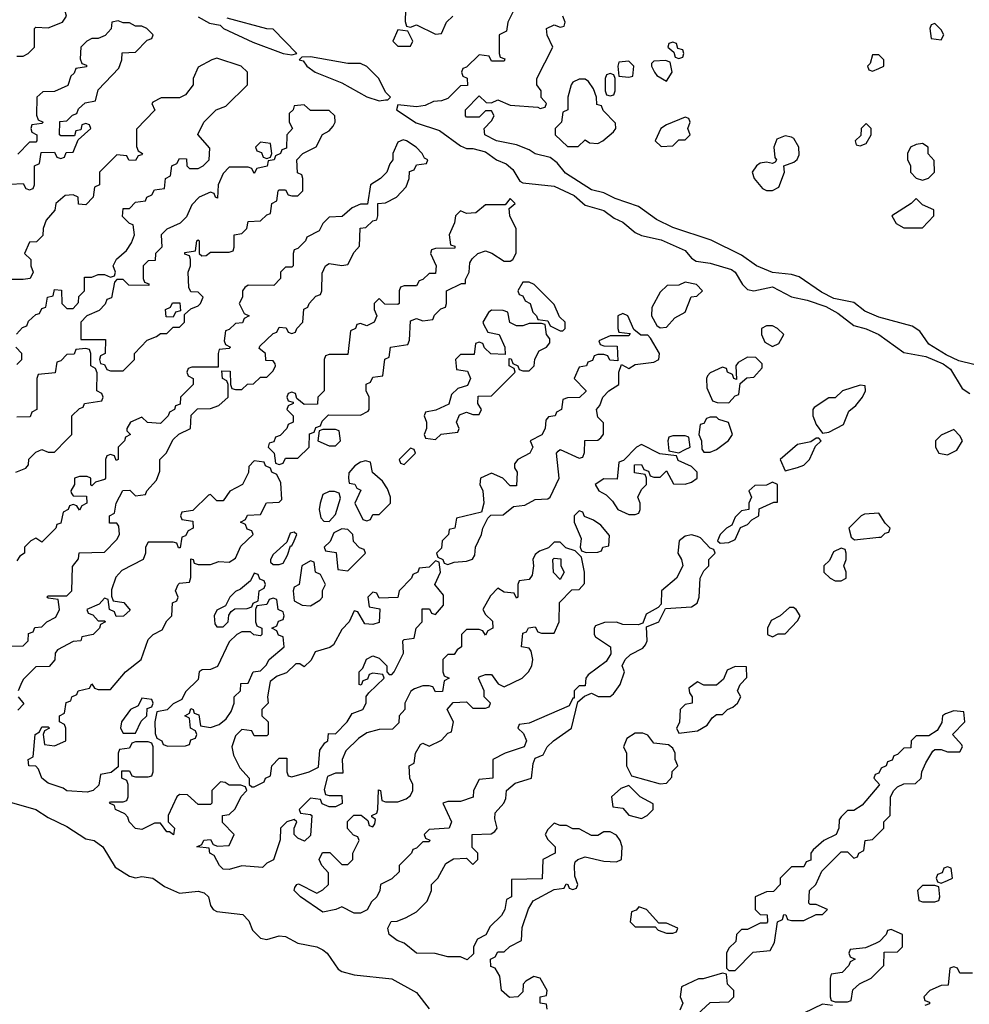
# Model space of a CAD drawing. Header units: inches. Extents: x 2701323 to 2964515, y 494916 to 722124.
# Tile 540 of 656: x 2854939 to 2857980, y 684326 to 687478. Entities that reach past the tile are written whole.
import ezdxf

# ---------------------------------------------------------------- set-up
doc = ezdxf.new("R2010")
doc.units = ezdxf.units.IN
doc.header["$MEASUREMENT"] = 0
doc.layers.add('C8658', color=7, linetype='Continuous')

msp = doc.modelspace()

# ---------------------------------------------------------------- linework, layer by layer
at = {"layer": 'C8658', "color": 2, "elevation": 2}
for points in [[(2854930, 687362), (2854950, 687362), (2854966, 687370), (2854986, 687390), (2854986, 687450), (2854990, 687454), (2855030, 687452), (2855075.3, 687470), (2855088.7, 687490), (2855078, 687530), (2855078, 687570), (2855074.6, 687574.6), (2855050, 687595.3), (2855024, 687604), (2855010, 687615.3), (2854970, 687615.3), (2854950, 687608), (2854930, 687588)], [(2855510, 687487.3), (2855546.9, 687466.9), (2855580.7, 687460.7), (2855591.3, 687450), (2855685.8, 687405.9), (2855782, 687370), (2855810, 687366), (2855826, 687370), (2855750, 687448), (2855730, 687448.7), (2855603.2, 687483.2)], [(2856518, 687502), (2856502, 687470), (2856498, 687442), (2856474, 687430), (2856474, 687370), (2856478, 687358), (2856492.7, 687352.7), (2856490, 687346), (2856450, 687346), (2856442, 687362), (2856410, 687366), (2856370, 687326), (2856358, 687322), (2856354, 687310), (2856358, 687298), (2856371.6, 687291.6), (2856372.7, 687267.3), (2856350, 687266), (2856310, 687226), (2856290, 687218), (2856263.6, 687216.4), (2856236.9, 687203.1), (2856210, 687199), (2856150, 687206), (2856146, 687190), (2856208, 687148), (2856283.7, 687123.7), (2856350, 687074), (2856370, 687065.5), (2856390, 687065.5), (2856430, 687054.8), (2856466, 687030), (2856496.7, 687016.7), (2856518.3, 686998.3), (2856540.9, 686960.9), (2856550, 686956.3), (2856650, 686945.5), (2856714.9, 686914.9), (2856750, 686884.9), (2856810, 686867.3), (2856842.8, 686842.8), (2856870.4, 686830.4), (2856910, 686797.1), (2856930, 686787.7), (2856993, 686773), (2857070, 686739.1), (2857090, 686714.8), (2857104.9, 686704.9), (2857150, 686698.8), (2857218, 686678), (2857230.5, 686670.5), (2857254, 686630), (2857270, 686614), (2857290, 686610.6), (2857350, 686623), (2857410, 686590.6), (2857460.4, 686580.4), (2857520.5, 686560.5), (2857559.2, 686539.2), (2857610, 686499.1), (2857650, 686488.7), (2857690.4, 686470.4), (2857770, 686413), (2857840.5, 686400.5), (2857896.3, 686376.3), (2857919.9, 686359.9), (2857957.3, 686297.3), (2857981.3, 686281.3)], [(2856174, 687510), (2856172.7, 687472.7), (2856178, 687458), (2856190, 687454), (2856210, 687462), (2856270, 687432), (2856290, 687434), (2856306, 687470), (2856326, 687490)], [(2857994.5, 686374.5), (2857946, 686386), (2857905.6, 686405.6), (2857850, 686439), (2857821.2, 686481.2), (2857797.2, 686497.2), (2857690, 686526), (2857645.6, 686545.6), (2857610, 686573.2), (2857546, 686586), (2857506.3, 686606.3), (2857435.5, 686655.5), (2857410, 686662.7), (2857350, 686669), (2857298, 686690), (2857250, 686724), (2857152.9, 686772.9), (2857030, 686813.2), (2856978.6, 686838.6), (2856920.2, 686880.2), (2856845.6, 686905.6), (2856810, 686924), (2856770, 686934), (2856687, 686987), (2856660.2, 687020.2), (2856637.2, 687037.2), (2856590, 687049), (2856570, 687062), (2856530, 687078), (2856466, 687090), (2856428, 687110), (2856426, 687130), (2856450, 687154), (2856458, 687170), (2856450, 687186), (2856430, 687186), (2856410, 687166), (2856370, 687166), (2856366, 687170), (2856366, 687190), (2856410, 687234), (2856432.7, 687212.7), (2856450, 687212), (2856470, 687222), (2856510, 687204.7), (2856598, 687198), (2856606, 687194), (2856622, 687198), (2856626, 687210), (2856608.9, 687228.9), (2856609, 687250), (2856595.3, 687270), (2856595.3, 687290), (2856646, 687390), (2856628.4, 687428.4), (2856626, 687450), (2856650, 687462), (2856670, 687454), (2856682, 687458), (2856686, 687470), (2856678, 687490)], [(2854908, 686952), (2854950, 686954), (2854958, 686938), (2854970, 686934), (2854982, 686938), (2854986, 686950), (2854986, 687010), (2855002, 687018), (2855007.3, 687052.7), (2855050, 687054), (2855058, 687038), (2855070, 687034), (2855082, 687038), (2855087.3, 687052.7), (2855110, 687054), (2855126, 687094), (2855166, 687130), (2855162, 687142), (2855150, 687146), (2855138, 687142), (2855134, 687126), (2855118, 687122), (2855114, 687106), (2855070, 687106), (2855066, 687110), (2855067.3, 687152.7), (2855090, 687154), (2855107.3, 687172.7), (2855122, 687178), (2855127.3, 687192.7), (2855148, 687212), (2855182, 687218), (2855190, 687254), (2855256.4, 687323.6), (2855266, 687350), (2855267.3, 687372.7), (2855310, 687374), (2855347.3, 687412.7), (2855362, 687418), (2855366, 687430), (2855346, 687450), (2855330, 687458), (2855310, 687458), (2855290, 687468), (2855270, 687468), (2855254.6, 687474.6), (2855234, 687470), (2855231.3, 687448.7), (2855212.7, 687427.3), (2855190, 687418), (2855170, 687418), (2855154, 687410), (2855134, 687390), (2855132.7, 687352.7), (2855138, 687338), (2855152.7, 687332.7), (2855152.7, 687327.3), (2855118, 687322), (2855112.7, 687307.3), (2855102, 687298), (2855092.7, 687267.3), (2855050, 687248), (2855012.7, 687247.3), (2854994, 687230), (2854992.7, 687172.7), (2854998, 687158), (2855014, 687150), (2855010, 687146), (2854978, 687142), (2854974, 687130), (2854978, 687118), (2854994, 687110), (2854994, 687090), (2854990, 687086), (2854970, 687086), (2854932.7, 687047.3)], [(2854928.4, 686471.6), (2854947.3, 686492.7), (2854962, 686498), (2854967.3, 686512.7), (2854990, 686534), (2855002, 686538), (2855010, 686554), (2855022, 686558), (2855028, 686590), (2855046, 686594), (2855050, 686614), (2855072.7, 686612.7), (2855074, 686570), (2855090, 686554), (2855110, 686554), (2855127.3, 686572.7), (2855128.4, 686591.6), (2855146, 686610), (2855146, 686654), (2855170, 686654), (2855190, 686662), (2855210, 686662), (2855230, 686654), (2855242, 686658), (2855246, 686670), (2855238, 686690), (2855248.4, 686711.6), (2855280.4, 686739.6), (2855296.4, 686763.6), (2855306, 686790), (2855302, 686822), (2855290, 686826), (2855268.4, 686848.4), (2855270, 686874), (2855290, 686874), (2855310, 686894), (2855342, 686898), (2855346, 686910), (2855362, 686918), (2855370, 686934), (2855402, 686938), (2855406, 686970), (2855422, 686978), (2855426, 687010), (2855442, 687018), (2855450, 687034), (2855472.7, 687032.7), (2855474, 687010), (2855482, 687002), (2855510, 687002), (2855526, 687010), (2855546, 687030), (2855547.3, 687067.3), (2855508.9, 687111.1), (2855528, 687150), (2855568, 687190), (2855599, 687201), (2855668, 687270), (2855668, 687310), (2855648, 687330), (2855570, 687355.3), (2855554, 687350), (2855510, 687326), (2855494, 687290), (2855494, 687270), (2855470, 687238), (2855450, 687228), (2855391.6, 687228.4), (2855365.4, 687214.6), (2855362, 687210), (2855371.6, 687188.4), (2855312.7, 687127.3), (2855312.7, 687072.7), (2855318, 687058), (2855332, 687050), (2855330, 687046), (2855318, 687042), (2855310, 687028), (2855288.4, 687028.4), (2855282, 687042), (2855250, 687046), (2855194, 686990), (2855194, 686950), (2855178, 686942), (2855174, 686910), (2855150, 686886), (2855127.3, 686887.3), (2855126, 686910), (2855110, 686918), (2855084.7, 686915.3), (2855054, 686890), (2855051.6, 686868.4), (2855023.6, 686836.4), (2855014, 686810), (2855012.7, 686787.3), (2854992.7, 686767.3), (2854970, 686766), (2854954, 686730), (2854974, 686710), (2854974, 686690), (2854982, 686670), (2854972, 686650), (2854950, 686646), (2854870, 686646)], [(2854907.3, 685472.7), (2854950, 685474), (2854966, 685490), (2854967.3, 685512.7), (2854982, 685518), (2854987.3, 685532.7), (2855010, 685534), (2855026, 685550), (2855054.6, 685565.4), (2855066, 685590), (2855062, 685622), (2855030, 685626), (2855026, 685630), (2855030, 685634), (2855090, 685634), (2855106, 685650), (2855107.3, 685727.3), (2855127.3, 685752.7), (2855128.9, 685771.1), (2855210, 685774), (2855250, 685814), (2855258, 685830), (2855256.4, 685856.4), (2855250, 685866), (2855226, 685866), (2855226, 685890), (2855242, 685898), (2855248, 685930), (2855268.7, 685971.3), (2855291.6, 685971.6), (2855310, 685954), (2855342, 685958), (2855346, 685970), (2855376.4, 686003.6), (2855387.3, 686032.7), (2855388, 686070), (2855408, 686090), (2855430, 686134), (2855448.4, 686151.6), (2855486, 686170), (2855488, 686212), (2855508, 686232), (2855550, 686234), (2855576.4, 686243.6), (2855606, 686270), (2855606, 686310), (2855602, 686322), (2855588, 686330), (2855586, 686354), (2855612.7, 686352.7), (2855614, 686310), (2855618, 686298), (2855630, 686294), (2855650, 686294), (2855668.4, 686311.6), (2855687.3, 686312.7), (2855710, 686334), (2855730, 686334), (2855750, 686354), (2855758, 686370), (2855756.4, 686376.4), (2855750, 686386), (2855727.3, 686387.3), (2855726, 686410), (2855706, 686426), (2855707.3, 686432.7), (2855750, 686474), (2855762, 686478), (2855770, 686494), (2855791.6, 686491.6), (2855798, 686478), (2855810, 686474), (2855822, 686478), (2855826, 686490), (2855846, 686510), (2855848.4, 686551.6), (2855862, 686558), (2855866, 686570), (2855887.3, 686592.7), (2855902, 686598), (2855906, 686610), (2855907.3, 686667.3), (2855918, 686690), (2855930, 686698), (2855970, 686691.3), (2855990, 686694), (2856010, 686734), (2856027.3, 686752.7), (2856028.7, 686811.3), (2856047.3, 686812.7), (2856070, 686834), (2856082, 686838), (2856086, 686850), (2856086, 686890), (2856110, 686892), (2856146, 686910), (2856176.4, 686943.6), (2856186, 686970), (2856187.3, 686992.7), (2856202, 686998), (2856210, 687014), (2856242, 687018), (2856246, 687030), (2856235.3, 687035.3), (2856228, 687050), (2856208, 687070), (2856178, 687090), (2856166.8, 687093.2), (2856150, 687086), (2856134, 687050), (2856134, 687030), (2856123.6, 687016.4), (2856114, 686990), (2856094, 686970), (2856062, 686950), (2856052.7, 686887.3), (2856030, 686888), (2856003.6, 686876.4), (2855971.6, 686848.4), (2855930, 686846), (2855910, 686826), (2855898, 686802), (2855858, 686782), (2855854, 686770), (2855830, 686746), (2855818, 686742), (2855814, 686730), (2855814, 686690), (2855810, 686686), (2855790, 686686), (2855774, 686670), (2855774, 686650), (2855752.7, 686627.3), (2855670, 686628), (2855659.6, 686620.4), (2855652, 686610), (2855652, 686590), (2855642, 686570), (2855658, 686538), (2855674, 686530), (2855658, 686522), (2855652.7, 686507.3), (2855630, 686506), (2855610, 686486), (2855598, 686482), (2855594, 686450), (2855598, 686438), (2855614, 686430), (2855610, 686426), (2855578, 686422), (2855574, 686410), (2855574, 686366), (2855490, 686366), (2855478, 686362), (2855474, 686350), (2855478, 686338), (2855494, 686330), (2855494, 686310), (2855454, 686270), (2855452.7, 686247.3), (2855438, 686242), (2855434, 686230), (2855418, 686222), (2855414, 686210), (2855390, 686186), (2855348.4, 686188.4), (2855330, 686206), (2855294, 686190), (2855282, 686170), (2855282, 686162), (2855294, 686150), (2855278, 686142), (2855274, 686130), (2855254, 686110), (2855254, 686070), (2855247.3, 686067.3), (2855242, 686082), (2855230, 686086), (2855218, 686082), (2855214, 686070), (2855214, 686010), (2855210, 686006), (2855182, 685998), (2855170, 685986), (2855166, 685990), (2855166, 686010), (2855155.3, 686015.3), (2855130, 686015.3), (2855114, 686010), (2855114, 685990), (2855102, 685970), (2855103.6, 685963.6), (2855110, 685954), (2855152.7, 685952.7), (2855154, 685930), (2855138, 685922), (2855130, 685908), (2855122, 685922), (2855110, 685926), (2855098, 685922), (2855094, 685910), (2855078, 685902), (2855070, 685866), (2855058, 685862), (2855054, 685850), (2855010, 685806), (2854990, 685818), (2854974, 685810), (2854954, 685790), (2854954, 685770), (2854939.6, 685760.4), (2854930, 685746)], [(2854930, 686374), (2854946, 686390), (2854946, 686410), (2854926, 686430)], [(2854926, 686030), (2854958, 686042), (2854967.3, 686052.7), (2854968.4, 686071.6), (2854990, 686094), (2855010, 686102), (2855030, 686094), (2855050, 686094), (2855090, 686134), (2855106, 686150), (2855106, 686210), (2855130, 686234), (2855142, 686238), (2855146, 686250), (2855202, 686258), (2855206, 686270), (2855202, 686282), (2855186, 686290), (2855187.3, 686347.3), (2855182, 686362), (2855166, 686370), (2855166, 686410), (2855162, 686422), (2855150, 686426), (2855118, 686422), (2855112.7, 686407.3), (2855090, 686406), (2855070, 686386), (2855058, 686382), (2855052.7, 686347.3), (2854998, 686342), (2854994, 686330), (2854994, 686230), (2854978, 686222), (2854972.7, 686207.3), (2854930, 686206)], [(2856628, 684310), (2856626, 684326), (2856606, 684330), (2856606, 684350), (2856626, 684354), (2856628, 684370), (2856606, 684410), (2856585.4, 684414.6), (2856559.8, 684400.2), (2856551.3, 684390), (2856550, 684366), (2856534, 684350), (2856507.6, 684347.6), (2856482, 684370), (2856476.4, 684416.4), (2856462, 684442), (2856447.3, 684447.3), (2856446, 684470), (2856462, 684478), (2856470, 684494), (2856490, 684494), (2856508.4, 684511.6), (2856546, 684530), (2856548.4, 684571.6), (2856568.4, 684631.6), (2856583.1, 684656.9), (2856650, 684694), (2856682, 684698), (2856688.4, 684711.6), (2856694, 684710), (2856698, 684698), (2856710, 684694), (2856722, 684698), (2856726, 684710), (2856716.4, 684736.4), (2856715.3, 684770), (2856718, 684782), (2856726, 684790), (2856750, 684798), (2856810, 684784.7), (2856850, 684782), (2856866, 684790), (2856868, 684830), (2856862, 684850), (2856850, 684868), (2856830, 684878), (2856810, 684878), (2856790, 684866), (2856770, 684866), (2856730, 684888), (2856710, 684888), (2856690, 684898), (2856670, 684898), (2856650, 684906), (2856630, 684886), (2856622, 684870), (2856630, 684854), (2856654, 684830), (2856654, 684810), (2856614, 684790), (2856612, 684728), (2856514, 684726), (2856514, 684670), (2856498, 684662), (2856492, 684630), (2856482, 684610), (2856445.4, 684574.6), (2856431.3, 684548.7), (2856405.4, 684534.6), (2856392, 684510), (2856392, 684488), (2856371.6, 684468.4), (2856350, 684478), (2856310, 684478), (2856268.9, 684488.9), (2856210, 684489.2), (2856170, 684522), (2856148, 684530), (2856122, 684550), (2856118, 684570), (2856128.7, 684591.3), (2856147.3, 684592.7), (2856176.4, 684603.6), (2856210, 684622), (2856244, 684656), (2856258, 684690), (2856258, 684710), (2856278, 684730), (2856303.1, 684776.9), (2856328.4, 684791.6), (2856370, 684794), (2856390, 684774), (2856406, 684790), (2856406, 684810), (2856388, 684828), (2856388, 684870), (2856448.4, 684871.6), (2856460.4, 684879.6), (2856468, 684890), (2856460.2, 684920.2), (2856461.2, 684938.8), (2856488.7, 684970), (2856495.3, 684984.7), (2856498, 685010), (2856526, 685034), (2856578, 685050), (2856583.1, 685096.9), (2856590, 685114), (2856615.3, 685124.7), (2856628, 685150), (2856648, 685170), (2856706, 685210), (2856726, 685294), (2856747.3, 685312.7), (2856770, 685322), (2856791.6, 685311.6), (2856830, 685311.3), (2856840.2, 685319.8), (2856862, 685350), (2856875.3, 685390), (2856868, 685410), (2856878, 685430), (2856894.6, 685445.4), (2856934, 685466), (2856943.1, 685476.9), (2856948.7, 685490), (2856946, 685534), (2856986, 685550), (2857007.3, 685592.7), (2857090, 685598), (2857108, 685610), (2857115.3, 685630), (2857118, 685690), (2857130, 685714), (2857146, 685730), (2857146, 685750), (2857166, 685770), (2857162, 685782), (2857150, 685786), (2857119.3, 685819.3), (2857110, 685824), (2857090, 685829), (2857070, 685825.2), (2857051, 685810), (2857046, 685770), (2857058, 685750), (2857062, 685730), (2857042, 685690), (2856994, 685650), (2856992.7, 685607.3), (2856983.6, 685596.4), (2856944.7, 685575.3), (2856934, 685546), (2856919.6, 685540.4), (2856870, 685542), (2856850, 685549), (2856811.1, 685548.9), (2856782.8, 685537.2), (2856778, 685530), (2856778, 685510), (2856782.8, 685502.8), (2856831.3, 685470), (2856831.6, 685448.4), (2856816.9, 685423.1), (2856759.6, 685380.4), (2856752, 685370), (2856750, 685346), (2856730, 685346), (2856714, 685330), (2856714, 685306), (2856710, 685306), (2856698, 685282), (2856570, 685226), (2856538, 685222), (2856534, 685210), (2856552.7, 685192.7), (2856562, 685170), (2856554, 685150), (2856494, 685130), (2856454, 685110), (2856454, 685050), (2856410, 685046), (2856392, 685010), (2856390.9, 684989.1), (2856350, 684975.3), (2856310, 684975.3), (2856294, 684970), (2856322, 684910), (2856314, 684890), (2856250, 684886), (2856234, 684870), (2856238, 684858), (2856252, 684852), (2856250, 684846), (2856230, 684846), (2856210, 684826), (2856198, 684822), (2856194, 684810), (2856154, 684770), (2856154, 684750), (2856130, 684728), (2856094, 684710), (2856092, 684690), (2856082, 684670), (2856065.4, 684654.6), (2856051.1, 684628.9), (2856030, 684618), (2856010, 684618), (2855970, 684638), (2855950.9, 684629.1), (2855910, 684621.2), (2855838, 684670), (2855818, 684690), (2855820.4, 684699.6), (2855826, 684710), (2855831.6, 684711.6), (2855890, 684682), (2855910, 684692), (2855928, 684710), (2855927.3, 684747.3), (2855906, 684770), (2855898, 684790), (2855908.4, 684811.6), (2855931.6, 684811.6), (2855970, 684774), (2855990, 684774), (2856006, 684790), (2856006, 684810), (2856026, 684850), (2856022, 684862), (2856007.3, 684867.3), (2855988.4, 684888.4), (2855988.4, 684911.6), (2856008.4, 684931.6), (2856032, 684932), (2856054, 684914), (2856058, 684898), (2856070, 684894), (2856076.4, 684903.6), (2856078, 684918), (2856066, 684926), (2856066, 684930), (2856082, 684938), (2856086, 684950), (2856087.3, 685012.7), (2856094, 685010), (2856098, 684978), (2856110, 684974), (2856150, 684974), (2856176.4, 684983.6), (2856190, 684994), (2856198, 685010), (2856198, 685030), (2856188, 685050), (2856186, 685090), (2856202, 685098), (2856206, 685130), (2856222, 685158), (2856230, 685162), (2856250, 685152), (2856290, 685172), (2856310, 685194), (2856322, 685198), (2856328, 685230), (2856308, 685270), (2856327.3, 685292.7), (2856370, 685294), (2856390, 685274), (2856430, 685274), (2856442, 685278), (2856446, 685290), (2856426, 685310), (2856426, 685330), (2856408, 685370), (2856410, 685374), (2856430, 685382), (2856450, 685382), (2856471.6, 685351.6), (2856490, 685342), (2856548, 685370), (2856568.7, 685390), (2856579, 685410), (2856582, 685430), (2856576.4, 685456.4), (2856570, 685466), (2856546, 685470), (2856550, 685514), (2856562, 685518), (2856568.7, 685531.3), (2856590, 685534), (2856598, 685518), (2856610, 685514), (2856650, 685514), (2856666, 685550), (2856667.3, 685612.7), (2856707.3, 685652.7), (2856730, 685654), (2856747.3, 685672.7), (2856748, 685710), (2856738, 685758), (2856718, 685778), (2856687.3, 685787.3), (2856670, 685806), (2856650, 685806), (2856632.7, 685787.3), (2856603.6, 685776.4), (2856590, 685766), (2856582, 685750), (2856584.7, 685730), (2856579.6, 685700.4), (2856570, 685686), (2856538, 685682), (2856534, 685670), (2856534, 685630), (2856530, 685626), (2856522, 685642), (2856490, 685646), (2856470, 685658), (2856446.4, 685633.6), (2856422, 685590), (2856430, 685574), (2856452.7, 685552.7), (2856454, 685530), (2856438, 685522), (2856430, 685508), (2856422, 685522), (2856410, 685526), (2856370, 685526), (2856354, 685510), (2856354, 685470), (2856339.6, 685460.4), (2856330, 685446), (2856310, 685446), (2856294, 685430), (2856294, 685390), (2856298, 685378), (2856314, 685370), (2856298, 685362), (2856292.7, 685327.3), (2856270, 685326), (2856262, 685342), (2856250, 685346), (2856230, 685346), (2856203.6, 685336.4), (2856191.6, 685328.4), (2856172, 685290), (2856172, 685270), (2856154, 685250), (2856152.7, 685227.3), (2856132.7, 685207.3), (2856090, 685206), (2856050, 685195.3), (2856023.5, 685176.5), (2855982.8, 685137.2), (2855971.3, 685110), (2855974, 685066), (2855950, 685066), (2855924.7, 685055.3), (2855914, 685014), (2855918, 684998), (2855930, 684994), (2855970, 684994), (2855971.3, 684968.7), (2855950, 684958), (2855930, 684958), (2855907.3, 684967.3), (2855902, 684982), (2855870, 684986), (2855834, 684950), (2855838, 684938), (2855870, 684934), (2855874, 684930), (2855870, 684866), (2855851.3, 684848.7), (2855830, 684858), (2855818, 684870), (2855818, 684890), (2855826, 684910), (2855818, 684918), (2855794, 684910), (2855774, 684890), (2855772.7, 684852.7), (2855751.6, 684788.4), (2855730, 684778), (2855716, 684764), (2855650, 684769.2), (2855610, 684757.2), (2855590, 684759), (2855579, 684770), (2855562, 684802), (2855548, 684810), (2855546, 684826), (2855506, 684830), (2855522, 684838), (2855528.4, 684851.6), (2855550, 684854), (2855558, 684838), (2855572.7, 684832.7), (2855610, 684834), (2855626, 684870), (2855588, 684908), (2855588, 684930), (2855610, 684934), (2855628.4, 684951.6), (2855648.4, 684991.6), (2855666, 685010), (2855662, 685022), (2855647.3, 685027.3), (2855610, 685028), (2855596.4, 685036.4), (2855582, 685038), (2855554, 685010), (2855554, 684970), (2855550, 684966), (2855510, 684966), (2855476.4, 684996.4), (2855450, 684998), (2855442, 684990), (2855414, 684930), (2855414, 684910), (2855434, 684890), (2855431.3, 684868.7), (2855418, 684878), (2855410, 684878), (2855390, 684906), (2855370, 684906), (2855330, 684885.2), (2855310, 684889.2), (2855289.2, 684910), (2855284.7, 684924.7), (2855275.3, 684935.3), (2855246, 684950), (2855242, 684962), (2855226, 684970), (2855230, 684974), (2855270, 684974), (2855282, 684978), (2855286, 684990), (2855286, 685030), (2855282, 685042), (2855266, 685050), (2855266, 685074), (2855290, 685074), (2855298, 685058), (2855310, 685054), (2855350, 685054), (2855362, 685058), (2855366, 685070), (2855366, 685150), (2855362, 685162), (2855350, 685166), (2855310, 685166), (2855298, 685162), (2855290, 685146), (2855258, 685142), (2855254, 685130), (2855254, 685086), (2855232, 685068), (2855198, 685062), (2855192, 685028), (2855174, 685010), (2855155.3, 685004.7), (2855090, 685009.4), (2855078, 685018), (2855030, 685034), (2855009.2, 685050), (2854999, 685079), (2854990, 685088), (2854968, 685090), (2854966, 685110), (2854982, 685118), (2854988, 685190), (2855002, 685198), (2855010, 685214), (2855030, 685214), (2855034, 685210), (2855018, 685202), (2855014, 685190), (2855018, 685158), (2855050, 685154), (2855086, 685170), (2855086, 685210), (2855082, 685222), (2855066, 685230), (2855066, 685250), (2855082, 685258), (2855087.3, 685292.7), (2855102, 685298), (2855106, 685310), (2855122, 685318), (2855126, 685330), (2855162, 685338), (2855170, 685352), (2855178, 685338), (2855190, 685334), (2855230, 685334), (2855278, 685390), (2855328, 685430), (2855350, 685494), (2855366, 685510), (2855394.6, 685525.4), (2855410, 685554), (2855426, 685570), (2855428.4, 685611.6), (2855442, 685618), (2855446, 685630), (2855438, 685650), (2855446, 685670), (2855450, 685674), (2855482, 685678), (2855487.3, 685692.7), (2855487.3, 685752.7), (2855494, 685750), (2855498, 685738), (2855510, 685734), (2855550, 685734), (2855576.4, 685743.6), (2855610, 685742), (2855630, 685754), (2855647.3, 685792.7), (2855686, 685830), (2855682, 685842), (2855667.3, 685847.3), (2855662, 685862), (2855646, 685870), (2855662, 685878), (2855668.4, 685891.6), (2855710, 685894), (2855728.7, 685931.3), (2855770, 685934), (2855778, 685942), (2855775.3, 685995.3), (2855762, 686022), (2855746, 686030), (2855742, 686042), (2855726, 686050), (2855722, 686062), (2855690, 686066), (2855672.7, 686047.3), (2855671.6, 686028.4), (2855652, 685990), (2855611.6, 685968.4), (2855590, 685938), (2855570, 685938), (2855550, 685958), (2855543.6, 685956.4), (2855492.7, 685907.3), (2855458, 685902), (2855454, 685890), (2855458, 685878), (2855492.7, 685872.7), (2855494, 685850), (2855478, 685842), (2855470, 685826), (2855458, 685822), (2855452.7, 685787.3), (2855447.3, 685787.3), (2855442, 685802), (2855430, 685806), (2855350, 685806), (2855342, 685790), (2855342, 685770), (2855334, 685750), (2855265.4, 685714.6), (2855246.4, 685693.6), (2855232.7, 685652.7), (2855232.7, 685632.7), (2855238, 685618), (2855272.7, 685612.7), (2855292, 685588), (2855271.6, 685568.4), (2855248, 685568), (2855242, 685582), (2855226, 685590), (2855222, 685622), (2855210, 685626), (2855192.7, 685607.3), (2855154, 685590), (2855158, 685578), (2855172.7, 685572.7), (2855190, 685554), (2855210, 685554), (2855214, 685550), (2855198, 685542), (2855194, 685530), (2855174, 685510), (2855138, 685502), (2855134, 685490), (2855110, 685488), (2855059.6, 685460.4), (2855052, 685450), (2855051.6, 685428.4), (2855032.7, 685407.3), (2854990, 685406), (2854950, 685366), (2854942, 685350), (2854934, 685330)], [(2854934, 685310), (2854952, 685288), (2854932.7, 685267.3)], [(2854890, 684978.4), (2854990.2, 684950.2), (2855030, 684924.2), (2855090, 684894.9), (2855150, 684855.3), (2855177.3, 684850), (2855204.9, 684830), (2855244.9, 684764.9), (2855290, 684736.3), (2855310, 684730.6), (2855330, 684735.5), (2855364.7, 684730), (2855402.9, 684702.9), (2855450, 684681.6), (2855510, 684688.5), (2855530, 684683), (2855543, 684670), (2855550, 684642), (2855558, 684630), (2855570, 684622.8), (2855653.1, 684613.1), (2855673, 684593), (2855683.8, 684563.8), (2855710, 684537.3), (2855730, 684533), (2855770, 684545.5), (2855790, 684543), (2855830, 684522), (2855890, 684510.3), (2855910, 684500.4), (2855923, 684490), (2855958.8, 684438.8), (2855970, 684431), (2856010, 684420.7), (2856130, 684407.7), (2856210, 684364), (2856250, 684311)], [(2857107.3, 684292.7), (2857150, 684332), (2857210, 684334), (2857226, 684350), (2857226, 684370), (2857206, 684390), (2857202, 684422), (2857190, 684426), (2857127.3, 684407.3), (2857112.7, 684407.3), (2857058, 684382), (2857054, 684350), (2857062, 684330), (2857052.7, 684307.3)], [(2857990, 684426), (2857950, 684426), (2857942, 684442), (2857930, 684446), (2857918, 684442), (2857912.7, 684387.3), (2857890, 684386), (2857854, 684370), (2857834, 684350), (2857838, 684338), (2857852.7, 684332.7), (2857852.7, 684327.3), (2857838, 684322)], [(2857542, 684322), (2857510, 684326), (2857450, 684298)]]:
    msp.add_lwpolyline(points, dxfattribs=at)
for points in [[(2857870, 687466), (2857858, 687462), (2857854, 687450), (2857858, 687418), (2857890, 687414), (2857898, 687430), (2857890, 687446)], [(2856150, 687446), (2856134, 687410), (2856150, 687394), (2856190, 687394), (2856198, 687410), (2856182, 687442)], [(2857030, 687406), (2857018, 687402), (2857014, 687390), (2857034, 687374), (2857038, 687358), (2857050, 687354), (2857062, 687358), (2857066, 687370), (2857062, 687382), (2857046, 687386), (2857042, 687402)], [(2855870, 687359), (2855842, 687358), (2855834, 687350), (2855846.8, 687346.8), (2855858, 687330), (2855884.7, 687310), (2855970, 687276.3), (2856050, 687230.8), (2856090, 687218), (2856110, 687222), (2856118, 687222), (2856126, 687230), (2856110, 687246), (2856088.7, 687290), (2856050, 687328), (2856030, 687338), (2855990, 687338)], [(2857690, 687366), (2857670, 687366), (2857662, 687338), (2857654, 687330), (2857658, 687318), (2857670, 687314), (2857690, 687322), (2857706, 687330), (2857706, 687350)], [(2856890, 687346), (2856858, 687342), (2856854, 687330), (2856858, 687298), (2856890, 687294), (2856902, 687298), (2856906, 687330)], [(2857007.3, 687347.3), (2856970, 687346), (2856962, 687338), (2856962, 687330), (2856972, 687310), (2856979.6, 687299.6), (2857010, 687282), (2857028, 687310), (2857022, 687342)], [(2856830, 687306), (2856818, 687302), (2856814, 687290), (2856814, 687250), (2856818, 687238), (2856830, 687234), (2856842, 687238), (2856846, 687250), (2856846, 687290), (2856842, 687302)], [(2856750, 687288), (2856730, 687288), (2856710, 687278), (2856704.7, 687270), (2856694, 687230), (2856694, 687190), (2856678, 687182), (2856674, 687150), (2856654, 687130), (2856654, 687110), (2856692.7, 687072.7), (2856727.3, 687072.7), (2856750, 687094), (2856763.6, 687083.6), (2856790, 687082), (2856806, 687090), (2856840.4, 687119.6), (2856848, 687130), (2856847.3, 687147.3), (2856807.3, 687187.3), (2856802, 687202), (2856787.3, 687207.3), (2856786, 687230), (2856776.4, 687256.4), (2856760.4, 687280.4)], [(2855850, 687206), (2855818, 687202), (2855814, 687190), (2855802, 687178), (2855802, 687150), (2855812, 687130), (2855794, 687110), (2855792.7, 687067.3), (2855778, 687062), (2855774, 687050), (2855758, 687042), (2855754, 687030), (2855734, 687026), (2855731.1, 687008.9), (2855698, 687002), (2855690, 686986), (2855682, 687002), (2855670, 687006), (2855610, 687006), (2855590, 686986), (2855574, 686950), (2855572.7, 686907.3), (2855566, 686910), (2855562, 686922), (2855550, 686926), (2855514, 686910), (2855490, 686886), (2855472.7, 686847.3), (2855452.7, 686827.3), (2855410, 686808), (2855392, 686790), (2855394, 686750), (2855374, 686730), (2855372.7, 686707.3), (2855350, 686706), (2855334, 686690), (2855334, 686650), (2855338, 686638), (2855352.7, 686632.7), (2855352.7, 686627.3), (2855288, 686628), (2855270, 686646), (2855250, 686646), (2855242, 686638), (2855232.7, 686587.3), (2855218, 686582), (2855212.7, 686567.3), (2855192.7, 686547.3), (2855154, 686530), (2855134, 686510), (2855134, 686454), (2855214, 686454), (2855212, 686410), (2855198, 686402), (2855194, 686390), (2855198, 686378), (2855210, 686374), (2855218, 686358), (2855230, 686354), (2855270, 686354), (2855306, 686390), (2855306, 686410), (2855347.3, 686452.7), (2855376.4, 686463.6), (2855390, 686474), (2855410, 686474), (2855430, 686494), (2855450, 686494), (2855466, 686510), (2855466, 686534), (2855487.3, 686552.7), (2855510, 686562), (2855518, 686570), (2855526, 686590), (2855510, 686606), (2855487.3, 686607.3), (2855480.4, 686620.4), (2855478, 686670), (2855486, 686690), (2855486, 686710), (2855482, 686722), (2855467.3, 686727.3), (2855467.3, 686732.7), (2855502, 686738), (2855506, 686770), (2855510, 686774), (2855514, 686770), (2855514, 686730), (2855522, 686722), (2855536.4, 686723.6), (2855550, 686734), (2855610, 686734), (2855622, 686738), (2855626, 686750), (2855626, 686790), (2855650, 686794), (2855666, 686810), (2855670, 686832), (2855710, 686834), (2855730, 686854), (2855742, 686858), (2855746, 686890), (2855762, 686898), (2855766, 686930), (2855770, 686934), (2855790, 686934), (2855798, 686918), (2855810, 686914), (2855830, 686914), (2855846, 686930), (2855846, 686970), (2855842, 686982), (2855828, 686988), (2855826, 687030), (2855846, 687050), (2855888.4, 687071.6), (2855908.9, 687111.1), (2855930, 687122), (2855943.1, 687136.9), (2855948.7, 687150), (2855948, 687170), (2855930, 687188), (2855870, 687188)], [(2857070, 687166), (2857010, 687142), (2856992, 687130), (2856974, 687090), (2856992.7, 687072.7), (2857030, 687074), (2857050, 687094), (2857070, 687094), (2857086, 687110), (2857078, 687130), (2857086, 687150), (2857082, 687162)], [(2857650, 687146), (2857634, 687130), (2857632.7, 687107.3), (2857614, 687090), (2857618, 687078), (2857630, 687074), (2857650, 687082), (2857666, 687110), (2857666, 687130)], [(2857390, 687106), (2857363.8, 687096.2), (2857354, 687070), (2857356.9, 687036.9), (2857362, 687030), (2857358, 687022), (2857350, 687018), (2857330, 687022), (2857310, 687019), (2857298, 687010), (2857284.7, 686990), (2857291.3, 686970), (2857318, 686938), (2857330, 686931.3), (2857350, 686931.3), (2857370, 686942), (2857388, 686990), (2857386, 687010), (2857418, 687022), (2857429.1, 687030.9), (2857434.6, 687045.4), (2857434, 687070), (2857417.6, 687097.6), (2857410, 687102.7)], [(2855710, 687086), (2855694, 687070), (2855698, 687058), (2855712.7, 687052.7), (2855718, 687038), (2855730, 687034), (2855742, 687038), (2855746, 687050), (2855742, 687082)], [(2857830, 687082), (2857810, 687079), (2857792, 687070), (2857782, 687050), (2857782, 687030), (2857791.3, 687011.3), (2857791.3, 686990), (2857810, 686971.3), (2857830, 686964.7), (2857848.9, 686971.1), (2857868, 686990), (2857867.3, 687027.3), (2857848.4, 687048.4), (2857848, 687070)], [(2856510, 686906), (2856494, 686886), (2856430, 686886), (2856399.6, 686860.4), (2856370, 686858), (2856350, 686866), (2856334, 686850), (2856331.6, 686828.4), (2856314, 686790), (2856318, 686758), (2856332.7, 686752.7), (2856332.7, 686747.3), (2856270, 686746), (2856258, 686742), (2856254, 686730), (2856272, 686690), (2856270, 686666), (2856250, 686666), (2856230, 686646), (2856218, 686642), (2856210, 686626), (2856170, 686626), (2856158, 686622), (2856154, 686610), (2856154, 686570), (2856150, 686566), (2856108, 686568), (2856090, 686586), (2856074, 686570), (2856074, 686550), (2856082, 686530), (2856074, 686510), (2856050, 686498), (2856030, 686506), (2856018, 686502), (2856014, 686490), (2855998, 686482), (2855990, 686406), (2855930, 686406), (2855918, 686402), (2855914, 686390), (2855914, 686290), (2855894, 686270), (2855892.7, 686247.3), (2855850, 686246), (2855826, 686266), (2855822, 686282), (2855810, 686286), (2855798, 686282), (2855794, 686270), (2855798, 686258), (2855814, 686254), (2855814, 686250), (2855798, 686242), (2855794, 686230), (2855814, 686210), (2855814, 686190), (2855798, 686182), (2855794, 686170), (2855772.7, 686147.3), (2855758, 686142), (2855752.7, 686127.3), (2855738, 686122), (2855734, 686110), (2855754, 686090), (2855758, 686058), (2855770, 686054), (2855782, 686058), (2855790, 686074), (2855830, 686074), (2855866, 686110), (2855867.3, 686152.7), (2855882, 686158), (2855887.3, 686172.7), (2855902, 686178), (2855907.3, 686192.7), (2855927.3, 686212.7), (2856030, 686212), (2856054.6, 686225.4), (2856058, 686230), (2856058, 686270), (2856048, 686290), (2856048.4, 686311.6), (2856062, 686318), (2856070, 686334), (2856102, 686338), (2856108.4, 686391.6), (2856122, 686398), (2856126, 686430), (2856182, 686438), (2856187.3, 686452.7), (2856190, 686514), (2856210, 686522), (2856230, 686514), (2856262, 686518), (2856267.3, 686532.7), (2856287.3, 686552.7), (2856302, 686558), (2856306, 686570), (2856306, 686610), (2856354, 686634), (2856366, 686634), (2856366, 686646), (2856378, 686670), (2856380.4, 686699.6), (2856387.3, 686712.7), (2856406, 686730), (2856430, 686738), (2856450.9, 686730.9), (2856490, 686704.7), (2856510, 686704.7), (2856518, 686710), (2856528.9, 686731.1), (2856528.4, 686808.4), (2856508, 686850), (2856506, 686874), (2856526, 686890)], [(2857810, 686906), (2857794, 686890), (2857732, 686850), (2857745.4, 686825.4), (2857770, 686812), (2857830, 686812), (2857866, 686850), (2857866, 686870), (2857830, 686886)], [(2856570, 686638), (2856550, 686638), (2856534, 686610), (2856538, 686598), (2856550, 686594), (2856558, 686578), (2856574, 686570), (2856582, 686542), (2856594, 686530), (2856598, 686518), (2856630, 686514), (2856638, 686498), (2856670, 686482), (2856678, 686482), (2856686, 686490), (2856686, 686510), (2856667.3, 686527.3), (2856650, 686566), (2856586, 686630)], [(2857070, 686638), (2857050, 686628), (2857012.7, 686627.3), (2856990, 686606), (2856963.6, 686556.4), (2856962, 686530), (2856979.6, 686499.6), (2856990, 686492), (2857010, 686494), (2857036.4, 686523.6), (2857070, 686542), (2857088.7, 686591.3), (2857107.3, 686592.7), (2857126, 686610), (2857106, 686630)], [(2855430, 686526), (2855407.3, 686527.3), (2855406, 686550), (2855422, 686558), (2855428.4, 686571.6), (2855452, 686572), (2855454, 686546), (2855438, 686542)], [(2856450, 686548), (2856439.6, 686540.4), (2856422, 686510), (2856423.6, 686503.6), (2856438, 686478), (2856474, 686470), (2856492, 686430), (2856494, 686406), (2856448, 686408), (2856427.3, 686427.3), (2856422, 686442), (2856410, 686446), (2856398, 686442), (2856394, 686406), (2856350, 686406), (2856334, 686390), (2856338, 686358), (2856372.7, 686352.7), (2856382, 686330), (2856372.7, 686307.3), (2856342, 686298), (2856322, 686278), (2856312.7, 686247.3), (2856271.6, 686228.4), (2856238, 686222), (2856234, 686210), (2856242, 686190), (2856242, 686170), (2856234, 686150), (2856238, 686138), (2856270, 686134), (2856288.4, 686151.6), (2856342, 686158), (2856346, 686170), (2856338, 686190), (2856347.3, 686212.7), (2856370, 686222), (2856390, 686214), (2856410, 686214), (2856418, 686230), (2856406, 686250), (2856407.3, 686272.7), (2856450, 686274), (2856526, 686350), (2856522, 686362), (2856506, 686370), (2856506, 686394), (2856512.7, 686392.7), (2856518, 686378), (2856534, 686370), (2856538, 686358), (2856550, 686354), (2856570, 686354), (2856586, 686370), (2856588.4, 686391.6), (2856602, 686418), (2856626, 686430), (2856636.4, 686443.6), (2856636.4, 686456.4), (2856626, 686470), (2856622, 686502), (2856610, 686506), (2856570, 686506), (2856550, 686498), (2856530, 686498), (2856508.7, 686508.7), (2856502, 686542), (2856487.3, 686547.3)], [(2856870, 686538), (2856854, 686530), (2856854, 686490), (2856858, 686478), (2856894, 686474), (2856890, 686466), (2856830, 686466), (2856794, 686450), (2856798, 686438), (2856810, 686434), (2856852.7, 686432.7), (2856854, 686386), (2856828.4, 686388.4), (2856822, 686402), (2856810, 686406), (2856790, 686406), (2856778, 686402), (2856772.7, 686387.3), (2856758, 686382), (2856754, 686370), (2856730, 686366), (2856714, 686330), (2856751.6, 686291.6), (2856751.6, 686288.4), (2856731.6, 686268.4), (2856692.7, 686267.3), (2856678, 686262), (2856674, 686230), (2856658, 686222), (2856654, 686210), (2856632.7, 686207.3), (2856623.6, 686196.4), (2856622, 686170), (2856611.3, 686148.7), (2856574, 686130), (2856582, 686110), (2856572, 686090), (2856534, 686070), (2856523.6, 686056.4), (2856523.6, 686043.6), (2856532, 686030), (2856530, 685986), (2856510, 685986), (2856486, 686010), (2856450, 686026), (2856414, 686010), (2856412, 685990), (2856422, 685970), (2856424.7, 685930), (2856418, 685902), (2856338, 685882), (2856332, 685850), (2856314, 685846), (2856312, 685830), (2856292, 685810), (2856290, 685786), (2856274, 685770), (2856278, 685758), (2856294, 685750), (2856298, 685738), (2856310, 685734), (2856330, 685742), (2856370, 685744.7), (2856388.4, 685751.6), (2856396.4, 685763.6), (2856398, 685790), (2856418, 685830), (2856422, 685850), (2856438, 685882), (2856448, 685892), (2856487.3, 685892.7), (2856520.4, 685919.6), (2856556.4, 685923.6), (2856590, 685942), (2856630, 685944.7), (2856638, 685950), (2856666, 686010), (2856658, 686090), (2856663.1, 686096.9), (2856670, 686102), (2856730, 686074), (2856742, 686078), (2856747.3, 686092.7), (2856748.7, 686131.3), (2856790, 686132), (2856800.4, 686139.6), (2856808.4, 686151.6), (2856808, 686188), (2856790, 686206), (2856786, 686230), (2856796.4, 686243.6), (2856806, 686270), (2856826, 686290), (2856858, 686310), (2856858, 686350), (2856866, 686374), (2856890, 686362), (2856910, 686374), (2856970, 686382), (2856986, 686390), (2856988, 686410), (2856959, 686459), (2856950, 686468), (2856928.4, 686468.4), (2856906, 686486), (2856886, 686530)], [(2857350, 686498), (2857330, 686498), (2857314, 686490), (2857314, 686470), (2857325.4, 686445.4), (2857350, 686432), (2857370, 686442), (2857386, 686470), (2857366, 686490)], [(2857270, 686398), (2857239.6, 686380.4), (2857232, 686370), (2857234, 686326), (2857226, 686330), (2857222, 686342), (2857206, 686350), (2857202, 686362), (2857190, 686366), (2857150, 686348), (2857142, 686338), (2857138, 686330), (2857139.6, 686299.6), (2857158, 686258), (2857172.7, 686252.7), (2857210, 686252), (2857230, 686274), (2857242, 686278), (2857246, 686314), (2857268, 686332), (2857290, 686334), (2857316.4, 686363.6), (2857316.4, 686376.4), (2857296.4, 686396.4)], [(2857630, 686308), (2857574, 686290), (2857550, 686268), (2857530, 686268), (2857483, 686237), (2857478.8, 686230), (2857478.8, 686210), (2857490, 686182), (2857510, 686154), (2857530, 686158), (2857577.2, 686182.8), (2857594.6, 686225.4), (2857616.5, 686243.5), (2857638, 686270), (2857648, 686290), (2857646, 686306)], [(2857170, 686206), (2857150, 686206), (2857138, 686202), (2857130, 686186), (2857118, 686182), (2857114, 686150), (2857122, 686130), (2857123.6, 686103.6), (2857130, 686094), (2857150, 686094), (2857170, 686102), (2857209.1, 686130.9), (2857222, 686150), (2857208.4, 686188.4), (2857178, 686198)], [(2855950, 686166), (2855910, 686166), (2855898, 686162), (2855894, 686130), (2855930, 686114), (2855950, 686114), (2855966, 686130), (2855962, 686162)], [(2857930, 686166), (2857890, 686148), (2857872, 686130), (2857872, 686110), (2857882, 686090), (2857910, 686084.7), (2857940.4, 686099.6), (2857958, 686130), (2857950, 686146)], [(2857070, 686146), (2857030, 686146), (2857018, 686142), (2857014, 686130), (2857018, 686098), (2857050, 686092), (2857070, 686102), (2857086, 686110), (2857082, 686142)], [(2857498, 686138), (2857490, 686138), (2857472.7, 686127.3), (2857430, 686118), (2857374, 686070), (2857390, 686034), (2857430, 686044.7), (2857450, 686052), (2857468, 686070), (2857487.3, 686112.7), (2857506, 686130)], [(2856190, 686106), (2856154, 686070), (2856158, 686058), (2856170, 686054), (2856206, 686090), (2856202, 686102)], [(2856930, 686118), (2856914, 686110), (2856872.7, 686067.3), (2856858, 686062), (2856852.7, 686007.3), (2856810, 686008), (2856782, 685990), (2856794, 685970), (2856816.9, 685956.9), (2856836.9, 685936.9), (2856854, 685910), (2856890, 685894), (2856910, 685894), (2856922, 685898), (2856926, 685910), (2856926, 685930), (2856918, 685950), (2856930, 685974), (2856946, 685990), (2856946, 686010), (2856942, 686022), (2856908, 686028), (2856907.3, 686052.7), (2856930, 686054), (2856938, 686038), (2856952.7, 686032.7), (2856958, 686018), (2856970, 686014), (2856990, 686014), (2857010, 686034), (2857032.7, 685992.7), (2857070, 685991.3), (2857090, 685998), (2857108, 686010), (2857108, 686030), (2857090, 686048), (2857047.3, 686067.3), (2857042, 686082), (2856988.4, 686088.4)], [(2856046, 686066), (2856030, 686062), (2856012, 686050), (2855992.7, 686027.3), (2855992, 686010), (2855994, 685994), (2856011.6, 685991.6), (2856018, 685978), (2856031.6, 685971.6), (2856012, 685930), (2856038, 685878), (2856050, 685874), (2856062, 685878), (2856070, 685894), (2856090, 685894), (2856110, 685914), (2856126, 685930), (2856126, 685950), (2856116.4, 685976.4), (2856100.4, 686000.4), (2856068.4, 686028.4), (2856062, 686062)], [(2857350, 685998), (2857330, 685988), (2857292.7, 685987.3), (2857274, 685970), (2857282, 685950), (2857274, 685930), (2857274, 685910), (2857250, 685906), (2857230, 685886), (2857219.8, 685860.2), (2857202, 685850), (2857182, 685830), (2857174, 685810), (2857182, 685802), (2857210, 685804.7), (2857230, 685814), (2857247.3, 685852.7), (2857270, 685862), (2857283.1, 685876.9), (2857306, 685890), (2857307.3, 685912.7), (2857354, 685934), (2857366, 685934), (2857366, 685990)], [(2855930, 685968), (2855910, 685958), (2855901, 685930), (2855898, 685910), (2855903.6, 685883.6), (2855912.7, 685872.7), (2855930, 685872), (2855950, 685894), (2855966, 685946), (2855962, 685962), (2855947.3, 685967.3)], [(2856730, 685906), (2856714, 685890), (2856714, 685870), (2856736.9, 685816.9), (2856734, 685790), (2856738, 685778), (2856752.7, 685772.7), (2856790, 685774), (2856802, 685778), (2856806, 685790), (2856826, 685794), (2856827.3, 685827.3), (2856800.4, 685860.4), (2856776.4, 685876.4), (2856747.3, 685887.3), (2856742, 685902)], [(2857690, 685898), (2857644.7, 685895.3), (2857634, 685890), (2857594, 685850), (2857602, 685822), (2857612.7, 685812.7), (2857690, 685822), (2857698, 685822), (2857710, 685834), (2857722, 685838), (2857726, 685850), (2857710, 685866)], [(2855970, 685848), (2855944.7, 685835.3), (2855932.7, 685807.3), (2855914, 685790), (2855918, 685778), (2855952.7, 685772.7), (2855958, 685718), (2855990, 685714), (2856046, 685770), (2856042, 685782), (2856027.3, 685787.3), (2856007.3, 685807.3), (2856006, 685830), (2855990, 685846)], [(2855818, 685838), (2855805.4, 685834.6), (2855794, 685806), (2855750, 685766), (2855742, 685750), (2855742, 685742), (2855750, 685734), (2855770, 685734), (2855782, 685738), (2855796.4, 685763.6), (2855806, 685794), (2855810, 685794), (2855818, 685810), (2855826, 685830)], [(2857570, 685786), (2857545.4, 685774.6), (2857532.7, 685747.3), (2857514, 685730), (2857514, 685710), (2857534, 685690), (2857550, 685682), (2857570, 685682), (2857586, 685690), (2857586, 685710), (2857578, 685730), (2857586, 685750), (2857586, 685770), (2857582, 685782)], [(2856670, 685686), (2856648.4, 685708.4), (2856646, 685750), (2856650, 685754), (2856672, 685752), (2856672, 685730), (2856682, 685710)], [(2856270, 685746), (2856250, 685726), (2856218, 685722), (2856214, 685710), (2856198, 685702), (2856194, 685690), (2856154, 685650), (2856150, 685628), (2856090, 685626), (2856082, 685642), (2856070, 685646), (2856054, 685630), (2856058, 685598), (2856092, 685592), (2856090, 685548.7), (2856070, 685542), (2856044, 685544), (2856022, 685582), (2856010, 685586), (2855994, 685550), (2855970, 685526), (2855943.6, 685476.4), (2855931.6, 685468.4), (2855885.4, 685454.6), (2855872.7, 685427.3), (2855850, 685406), (2855836.4, 685416.4), (2855823.6, 685416.4), (2855792.7, 685387.3), (2855763.6, 685376.4), (2855741, 685359), (2855732, 685310), (2855734, 685290), (2855714, 685270), (2855714, 685250), (2855734, 685230), (2855734, 685190), (2855730, 685186), (2855690, 685186), (2855682, 685202), (2855650, 685206), (2855630, 685186), (2855618, 685150), (2855623.6, 685123.6), (2855643.6, 685083.6), (2855674, 685050), (2855674, 685030), (2855682, 685022), (2855690, 685022), (2855722, 685038), (2855726, 685050), (2855742, 685058), (2855746, 685090), (2855770, 685114), (2855794, 685114), (2855794, 685070), (2855798, 685058), (2855810, 685054), (2855866, 685070), (2855895.3, 685084.7), (2855900.4, 685139.6), (2855916.4, 685163.6), (2855926, 685170), (2855927.3, 685192.7), (2855950, 685192), (2855988, 685230), (2856003.1, 685256.9), (2856038, 685270), (2856048, 685290), (2856048.7, 685311.3), (2856056.4, 685323.6), (2856106, 685370), (2856102, 685382), (2856070, 685386), (2856058, 685382), (2856052.7, 685367.3), (2856038, 685362), (2856032, 685348), (2856026, 685350), (2856026, 685390), (2856038, 685402), (2856048.9, 685431.1), (2856070, 685442), (2856090, 685434), (2856114, 685410), (2856114, 685390), (2856122, 685382), (2856130, 685382), (2856138, 685390), (2856168, 685450), (2856166, 685490), (2856170, 685494), (2856202, 685498), (2856208, 685530), (2856228, 685550), (2856228, 685592), (2856251.6, 685591.6), (2856258, 685578), (2856270, 685574), (2856296.4, 685603.6), (2856296.4, 685636.4), (2856268, 685670), (2856286, 685710), (2856282, 685742)], [(2855870, 685746), (2855842, 685730), (2855834, 685670), (2855818, 685662), (2855814, 685650), (2855818, 685618), (2855843.6, 685603.6), (2855870, 685602), (2855900.4, 685619.6), (2855908, 685630), (2855908.9, 685651.1), (2855918, 685670), (2855902, 685702), (2855886, 685710), (2855882, 685742)], [(2855690, 685706), (2855678, 685682), (2855645.4, 685654.6), (2855630, 685648), (2855612, 685630), (2855598, 685602), (2855570, 685588), (2855561, 685570), (2855563.6, 685543.6), (2855570, 685534), (2855590, 685534), (2855606, 685550), (2855608, 685572), (2855616.4, 685583.6), (2855628, 685592), (2855667.3, 685592.7), (2855682, 685598), (2855686, 685610), (2855702, 685618), (2855706, 685650), (2855722, 685658), (2855726, 685670), (2855722, 685682), (2855707.3, 685687.3), (2855702, 685702)], [(2855750, 685626), (2855738, 685622), (2855730, 685606), (2855698, 685602), (2855694, 685590), (2855694, 685550), (2855698, 685538), (2855714, 685530), (2855714, 685510), (2855710, 685506), (2855688.4, 685508.4), (2855678, 685518), (2855650, 685518), (2855634, 685510), (2855610, 685486), (2855572.7, 685407.3), (2855550, 685398), (2855523.6, 685396.4), (2855514, 685390), (2855510, 685366), (2855470, 685326), (2855458, 685302), (2855430, 685288), (2855411.3, 685268.7), (2855378, 685262), (2855372, 685230), (2855372.7, 685192.7), (2855378, 685178), (2855394, 685170), (2855398, 685158), (2855412.7, 685152.7), (2855470, 685154), (2855482, 685158), (2855487.3, 685172.7), (2855502, 685178), (2855506, 685190), (2855502, 685202), (2855486, 685210), (2855482, 685242), (2855468, 685250), (2855482, 685258), (2855487.3, 685272.7), (2855494, 685270), (2855498, 685258), (2855512.7, 685252.7), (2855518, 685218), (2855550, 685212), (2855578, 685222), (2855600.4, 685239.6), (2855616.4, 685263.6), (2855626, 685290), (2855626, 685310), (2855646, 685330), (2855647.3, 685352.7), (2855670, 685354), (2855686, 685390), (2855710, 685394), (2855728.4, 685411.6), (2855738, 685430), (2855786, 685470), (2855782, 685502), (2855767.3, 685507.3), (2855762, 685522), (2855746, 685530), (2855762, 685538), (2855767.3, 685552.7), (2855782, 685558), (2855786, 685570), (2855782, 685582), (2855766, 685590), (2855762, 685622)], [(2857416.4, 685596.4), (2857403.6, 685596.4), (2857374, 685570), (2857345.4, 685554.6), (2857334, 685530), (2857334, 685510), (2857350, 685502), (2857368, 685512), (2857390, 685512), (2857430, 685554), (2857438, 685570), (2857426, 685590)], [(2857230, 685408), (2857204.7, 685395.3), (2857192.7, 685367.3), (2857170, 685348), (2857130, 685348), (2857110, 685358), (2857082, 685338), (2857083.6, 685323.6), (2857092, 685310), (2857092, 685290), (2857070, 685286), (2857054, 685270), (2857052, 685228), (2857042, 685210), (2857050, 685194), (2857110, 685202), (2857140.4, 685219.6), (2857156.4, 685243.6), (2857170, 685254), (2857190, 685254), (2857206, 685270), (2857223.1, 685276.9), (2857238, 685290), (2857248, 685310), (2857238, 685330), (2857246, 685350), (2857267.3, 685372.7), (2857266, 685406)], [(2855330, 685306), (2855318, 685282), (2855294, 685270), (2855264.7, 685230), (2855262, 685210), (2855270, 685194), (2855310, 685194), (2855327.3, 685232.7), (2855346, 685250), (2855347.3, 685272.7), (2855362, 685278), (2855366, 685290), (2855362, 685302)], [(2857930, 685266), (2857903.6, 685256.4), (2857894, 685250), (2857891.6, 685228.4), (2857876.9, 685203.1), (2857850, 685186), (2857810, 685186), (2857794, 685170), (2857792.7, 685147.3), (2857770, 685146), (2857750, 685126), (2857738, 685122), (2857732.7, 685107.3), (2857718, 685102), (2857714, 685090), (2857698, 685082), (2857690, 685066), (2857678, 685062), (2857674, 685050), (2857692, 685030), (2857690, 685026), (2857636.9, 684963.1), (2857610, 684946), (2857590, 684946), (2857570, 684926), (2857563.6, 684916.4), (2857562, 684890), (2857554, 684870), (2857514, 684850), (2857479.6, 684820.4), (2857472, 684810), (2857472.7, 684787.3), (2857458, 684782), (2857450, 684766), (2857410, 684766), (2857374, 684730), (2857374, 684710), (2857352.7, 684687.3), (2857330, 684686), (2857294, 684670), (2857294, 684630), (2857310, 684614), (2857332.7, 684612.7), (2857334, 684590), (2857330, 684586), (2857310, 684586), (2857270, 684566), (2857250, 684566), (2857234, 684550), (2857232.7, 684527.3), (2857210, 684506), (2857202, 684490), (2857202, 684442), (2857210, 684434), (2857230, 684434), (2857287.3, 684492.7), (2857342, 684498), (2857356.4, 684523.6), (2857366, 684590), (2857382, 684598), (2857386, 684614), (2857392.7, 684612.7), (2857398, 684598), (2857410, 684594), (2857450, 684594), (2857490, 684614), (2857510, 684614), (2857526, 684630), (2857490, 684646), (2857470, 684646), (2857466, 684650), (2857468, 684690), (2857488, 684710), (2857507.3, 684752.7), (2857570, 684814), (2857590, 684814), (2857610, 684794), (2857622, 684798), (2857626, 684810), (2857642, 684818), (2857646, 684850), (2857670, 684854), (2857706, 684890), (2857706, 684910), (2857726, 684930), (2857728, 684990), (2857738, 685010), (2857750, 685022), (2857770, 685032), (2857807.3, 685032.7), (2857826, 685050), (2857828, 685070), (2857840.4, 685099.6), (2857863.1, 685136.9), (2857870, 685142), (2857890, 685142), (2857910, 685134), (2857950, 685134), (2857958, 685150), (2857956.4, 685156.4), (2857926, 685190), (2857966, 685230), (2857962, 685262)], [(2856934.6, 685194.6), (2856910, 685194), (2856883.5, 685176.5), (2856872, 685150), (2856882, 685130), (2856882, 685090), (2856898, 685058), (2856990, 685032), (2857010, 685034), (2857027.3, 685052.7), (2857028.4, 685071.6), (2857046, 685090), (2857038, 685110), (2857038, 685130), (2857030, 685146), (2857016.4, 685156.4), (2856970, 685162), (2856950, 685188)], [(2856890, 685026), (2856863.6, 685016.4), (2856834, 684990), (2856838, 684958), (2856870, 684954), (2856890, 684932), (2856930, 684921), (2856948, 684930), (2856968, 684950), (2856967.3, 684967.3), (2856926, 684990)], [(2857910, 684766), (2857898, 684762), (2857892.7, 684747.3), (2857878, 684742), (2857874, 684730), (2857878, 684718), (2857890, 684714), (2857910, 684722), (2857926, 684730), (2857922, 684762)], [(2857870, 684706), (2857830, 684706), (2857814, 684690), (2857818, 684658), (2857830, 684654), (2857870, 684654), (2857882, 684658), (2857886, 684670), (2857882, 684702)], [(2856922, 684638), (2856912.7, 684627.3), (2856898, 684622), (2856894, 684590), (2856910, 684574), (2856974, 684574), (2856983.6, 684563.6), (2857010, 684554), (2857030, 684554), (2857042, 684558), (2857046, 684570), (2857010, 684586), (2856986, 684586), (2856946, 684630)], [(2857730, 684566), (2857718, 684562), (2857714, 684550), (2857692.7, 684527.3), (2857679.6, 684520.4), (2857647.3, 684507.3), (2857598, 684502), (2857594, 684490), (2857598, 684478), (2857614, 684470), (2857598, 684462), (2857594, 684450), (2857572.7, 684427.3), (2857538, 684422), (2857534, 684410), (2857534, 684350), (2857538, 684338), (2857550, 684334), (2857590, 684334), (2857602, 684338), (2857607.3, 684372.7), (2857628.4, 684391.6), (2857666, 684410), (2857706, 684450), (2857707.3, 684492.7), (2857750, 684494), (2857766, 684510), (2857766, 684550)]]:
    msp.add_lwpolyline(points, close=True, dxfattribs=at)

doc.saveas('drawing.dxf')
